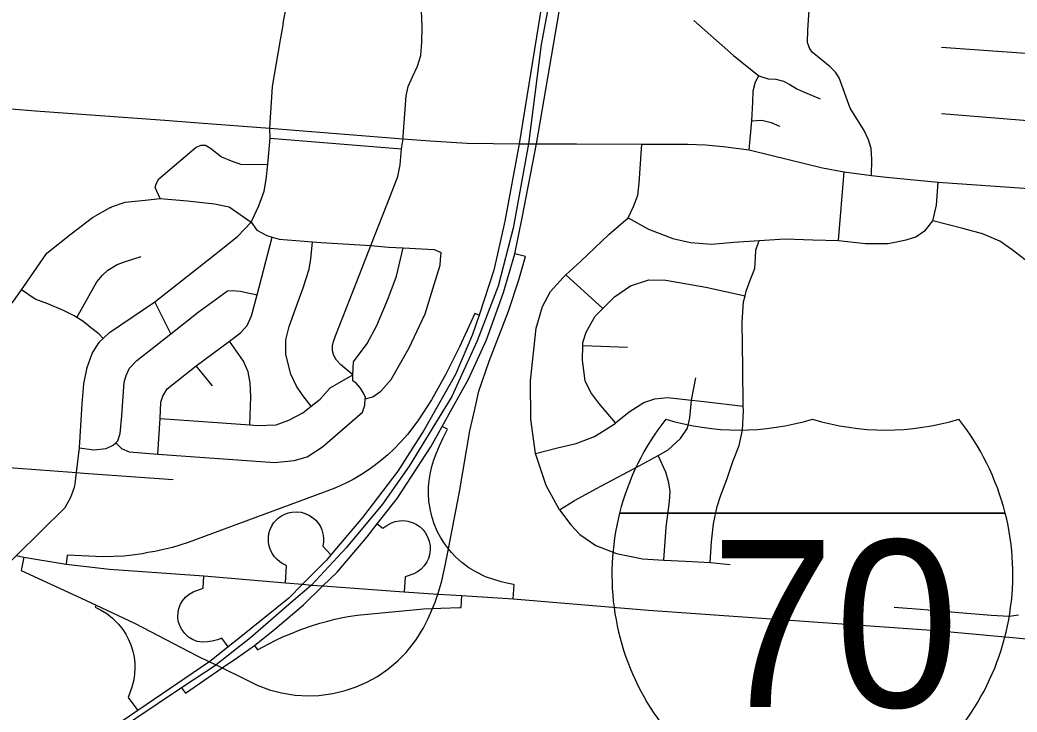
# Model space of a CAD drawing. Extents: x 1755200 to 1902939, y 644115 to 788070.
# Drawn here: x 1867463 to 1874924, y 703665 to 708847 of the extents above; entities that cross this region are included whole.
import ezdxf

# ---------------------------------------------------------------- set-up
doc = ezdxf.new("R2010")
doc.units = 0
for name, color, linetype in [('GM_X_City_Street', 7, 'Continuous'), ('GM_X_Interchange_Ramps', 7, 'Continuous'), ('GM_X_Interstate_Route', 7, 'Continuous'), ('GM_X_Interstate_Shield', 7, 'Continuous')]:
    doc.layers.add(name, color=color, linetype=linetype)

msp = doc.modelspace()

# ---------------------------------------------------------------- linework, layer by layer
at = {"layer": 'GM_X_City_Street'}
for points in [[(1873835.7, 707682.1), (1873837.7, 707802.8), (1873831.6, 707883.3), (1873811.5, 707949.7), (1873779.3, 708018.1), (1873674.7, 708185.1), (1873594.1, 708412.8), (1873566.3, 708455), (1873526.4, 708495.3), (1873390.8, 708604.3), (1873371, 708636.5), (1873357.2, 708678.7), (1873357.7, 708771), (1873407.2, 709482.7), (1873467.5, 710328.8), (1873487.5, 710631.9), (1873516.9, 711079.4), (1873534.6, 711349.3), (1873614.2, 712129.6)], [(1869431.6, 708808.3), (1869433.9, 708820.9), (1869509, 709245.3), (1869523.4, 709336.1), (1869552.3, 709517.8), (1869639.1, 710052.9), (1869717.5, 710521.8), (1869724.1, 710656.2), (1869721.7, 710745.6), (1869720.7, 710778.5), (1869699.1, 710964.1)], [(1870473, 708795.6), (1870467.9, 708917.1), (1870442.7, 708997.8), (1870414.1, 709057.7), (1870338.6, 709189.7), (1870264.8, 709331.2), (1870233.6, 709392.8), (1870220.5, 709444.9), (1870221.3, 709482.7), (1870238.8, 709615), (1870294.3, 709967.4), (1870301.3, 710022.1), (1870315.2, 710049), (1870348.1, 710066.4), (1870383.7, 710071.6), (1870617.3, 710048.2)], [(1872506.2, 708843.6), (1872801.6, 708581.4), (1872992.7, 708428.5), (1873061.1, 708406.4), (1873119.5, 708404.4), (1873175.8, 708388.3), (1873224.1, 708362.1), (1873276.4, 708329.9), (1873320.7, 708311.8), (1873451.5, 708256.3)], [(1869332.6, 708036.7), (1869352.4, 708347.4), (1869412.1, 708698.2), (1869431.6, 708808.3)], [(1870330.8, 707977), (1870342.1, 708142.8), (1870352.5, 708278.2), (1870367.3, 708347.7), (1870400.2, 708420.1), (1870436.7, 708499.6), (1870461.9, 708580.3), (1870471.4, 708681), (1870473.1, 708792.1), (1870473, 708795.6)], [(1874358.8, 708641.9), (1875233.9, 708579.4), (1875234.9, 708579.3)], [(1872920.3, 707873.3), (1872940.4, 708090.5), (1872946.5, 708231.4), (1872950.5, 708315.9), (1872966.6, 708382.2), (1872992.7, 708428.5)], [(1865647.5, 708319.6), (1866485.3, 708255.8), (1867578.3, 708167.2), (1868547.4, 708096.7), (1868800.8, 708077.3)], [(1874358.2, 708146.5), (1875248.6, 708072.6)], [(1868800.8, 708077.3), (1869332.6, 708036.7), (1870329.4, 707956.1), (1870532.4, 707940.3), (1870810.1, 707923.5), (1871197.7, 707920), (1871267.9, 707920), (1871329.3, 707918.3), (1871626.6, 707919), (1872115.6, 707915.5)], [(1872940.4, 708090.5), (1873014.9, 708096.6), (1873083.3, 708078.5), (1873147.6, 708052.3)], [(1868057.2, 706435.2), (1868057.8, 706436.2), (1868085.9, 706462.5), (1868132.2, 706506), (1868471.8, 706735), (1868954.3, 707115.9), (1869092.6, 707228), (1869194.3, 707332.4), (1869251.7, 707455), (1869290.8, 707564.6), (1869305.2, 707651.9), (1869318.2, 707766.7), (1869335.2, 707961.1), (1869332.6, 708036.7)], [(1869335.2, 707961.1), (1870317.9, 707881.4)], [(1869954.9, 706189.7), (1869863.8, 706263.4), (1869832.5, 706298.2), (1869812.6, 706334.6), (1869802.1, 706369.4), (1869802.1, 706405.8), (1869809.9, 706438.8), (1869823.9, 706481.3), (1869988.8, 706901.5), (1870089.5, 707158.4), (1870237, 707531.7), (1870289.5, 707675.3), (1870308.2, 707761.7), (1870317.9, 707881.4), (1870329.4, 707956.1), (1870330.8, 707977)], [(1868513.5, 707509.8), (1868474.7, 707592.3), (1868481.3, 707620.2), (1868502, 707657.9), (1868782.2, 707894.7), (1868818.4, 707910), (1868852.4, 707909.3), (1868887.8, 707886.5), (1868972.3, 707820.6), (1869043.6, 707791.1), (1869120.9, 707765.5), (1869318.2, 707766.7)], [(1871499.6, 705178.7), (1871399.5, 705360.2), (1871321, 705600.6), (1871284.7, 705856.6), (1871283.6, 706143.4), (1871325.6, 706538), (1871373.3, 706701.9), (1871432.3, 706813.5), (1871527.3, 706918.9), (1871548.3, 706938.2), (1871656.5, 707037.8), (1871870.4, 707240.1), (1872015, 707364.3), (1872055.3, 707448.8), (1872085.4, 707535.3), (1872095.5, 707623.8), (1872115.6, 707915.5)], [(1872115.6, 707915.5), (1872461.6, 707915.5), (1872592.4, 707911.5), (1872725.2, 707899.4), (1872920.3, 707873.3), (1873081.3, 707835.1), (1873469.5, 707740.5), (1873630.5, 707710.3), (1873835.7, 707682.1), (1873946.3, 707670.1), (1874334.1, 707632), (1874976.4, 707587.8), (1875236.2, 707572.3), (1875926, 707518.3)], [(1873588.2, 707195.3), (1873630.5, 707710.3)], [(1872015, 707364.3), (1872165.9, 707279.8), (1872349, 707209.4), (1872481.8, 707181.2), (1872640.7, 707167.2), (1872805.6, 707183.3), (1872994.7, 707195.3), (1873187.9, 707207.4), (1873397.1, 707201.3), (1873588.2, 707195.3), (1873791.4, 707173.2), (1873960.4, 707173.2), (1874095.2, 707199.3), (1874167.6, 707223.5), (1874240, 707271.8), (1874294.3, 707342.2), (1874322.5, 707458.9), (1874334.1, 707632)], [(1868139.5, 707441.6), (1868148.4, 707446.6), (1868251, 707482.6), (1868399, 707497.6)], [(1868399, 707497.6), (1868513.5, 707509.8), (1868716.2, 707491.1), (1868919.4, 707469), (1869027.4, 707447.2), (1869194.3, 707332.4), (1869234.8, 707272.1), (1869309.8, 707232.5), (1869351.1, 707220.1), (1869403.1, 707204.5), (1869651.9, 707185.1), (1869716, 707180.1), (1870089.5, 707158.4), (1870220.3, 707145.7), (1870330, 707139.6), (1870563.2, 707126.7), (1870614.7, 707105.6)], [(1866929.7, 705204.5), (1866930.3, 705330.7), (1866932, 705418.9), (1866940.2, 705527), (1866940.3, 705629.2), (1866939.9, 705713.4), (1866917, 705862.2), (1866909.2, 705972.6), (1866910.4, 706032.7), (1866923.4, 706082.6), (1866981.4, 706189.6), (1867057.8, 706314.3), (1867135.7, 706415), (1867225.6, 706521.4), (1867327.7, 706631.6), (1867413.7, 706740.1), (1867474.5, 706826.2), (1867491.7, 706850.7), (1867664.4, 707099.7), (1867847, 707246.3), (1868007.1, 707367.3), (1868139, 707441.3), (1868139.5, 707441.6)], [(1874984, 707049.4), (1874887.8, 707124.9), (1874795.3, 707189.3), (1874666.5, 707245.6), (1874517.6, 707285.9), (1874294.3, 707342.2)], [(1868494.8, 705596.4), (1868511.8, 705863.5), (1868518.3, 705983.9), (1868533.1, 706029.7), (1868564.2, 706085.1), (1868782.4, 706256), (1869031, 706441.4), (1869113.5, 706502.9), (1869164.5, 706558), (1869196, 706631.5), (1869239, 706788.9), (1869351.1, 707220.1)], [(1869643, 705954.9), (1869579.2, 706034.3), (1869532.7, 706105.4), (1869490.6, 706194.5), (1869451.6, 706341.6), (1869453.8, 706451.8), (1869477.8, 706551.6), (1869524.3, 706682.9), (1869583.4, 706840), (1869626.1, 706981.5), (1869639.6, 707057.3), (1869651.9, 707185.1)], [(1872626.6, 704784.2), (1872638.2, 704940.4), (1872651.6, 705074.5), (1872680.9, 705202.6), (1872707.7, 705288.5), (1872752.9, 705406.3), (1872796.3, 705540.2), (1872845.4, 705660), (1872868.6, 705776.1), (1872876.1, 705920.4), (1872875.8, 705954.5), (1872873.4, 706241.2), (1872866.9, 706584.2), (1872878.4, 706736.4), (1872889.1, 706782), (1872897.2, 706816.4), (1872926, 706898.4), (1872960.9, 706986.2), (1872967.7, 707064.3), (1872970.3, 707122.5), (1872994.7, 707195.3)], [(1869954.9, 706189.7), (1869959.5, 706287.1), (1870060.1, 706423.4), (1870132.6, 706558.2), (1870218.5, 706760.9), (1870279.8, 706928), (1870330, 707139.6)], [(1870046.9, 706008.7), (1870104, 706025.6), (1870164.7, 706066.5), (1870240.3, 706155.1), (1870374.8, 706390.9), (1870495.7, 706645), (1870562, 706866.1), (1870606.8, 707009.5), (1870609.6, 707051.6), (1870614.7, 707105.6)], [(1867888.1, 706618.7), (1868039.4, 706885.6), (1868080.3, 706934.9), (1868121, 706974.1), (1868191.7, 707014.8), (1868252, 707037.6), (1868370.5, 707075.3)], [(1871548.3, 706938.2), (1871824.4, 706685.6)], [(1871919.8, 705829.3), (1871795.5, 705977.7), (1871734.4, 706056.5), (1871691.3, 706145.2), (1871672.9, 706299.8), (1871674, 706410), (1871674.2, 706432.1), (1871701, 706508), (1871766.2, 706627.6), (1871824.4, 706685.6), (1871911.5, 706772.5), (1872032.3, 706855.5), (1872168.6, 706900.2), (1872296.6, 706898.8), (1872595.8, 706845.6), (1872889.1, 706782)], [(1868085.9, 706462.5), (1868053.5, 706496.5), (1867990.6, 706543.9), (1867933.6, 706591.1), (1867888.1, 706618.7), (1867868.6, 706630.5), (1867789.5, 706670.2), (1867670.8, 706720.8), (1867575.7, 706756.8), (1867474.5, 706826.2)], [(1867908.3, 705643.4), (1868016.1, 705627.3), (1868108.1, 705637.4), (1868160.5, 705662.4), (1868179.8, 705681.1), (1868195.1, 705695.8), (1868214.1, 705749.5), (1868224.8, 705883.6), (1868243.9, 706135.8), (1868256.8, 706185.6), (1868281.9, 706239.2), (1868338.9, 706296.2), (1868593.3, 706496.8), (1868797.3, 706657.6), (1869016.1, 706817.5), (1869050.1, 706820.9), (1869111.8, 706815.6), (1869239, 706788.9)], [(1868593.3, 706496.8), (1868471.8, 706735)], [(1867876.3, 705373.7), (1867886.3, 705457.6), (1867908.3, 705643.4), (1867929.4, 705973.4), (1867942.1, 706121.8), (1867964.8, 706244), (1868003.3, 706348.2), (1868049.2, 706422.3), (1868057.2, 706435.2)], [(1869183.8, 705815.1), (1869191.7, 706024.2), (1869185.9, 706130.6), (1869169.6, 706211.1), (1869135.2, 706292), (1869031, 706441.4)], [(1871674, 706410), (1872009.6, 706396.6)], [(1868904, 706108.3), (1868782.4, 706256)], [(1868179.8, 705681.1), (1868223.9, 705637.1), (1868279.3, 705611.9), (1868494.8, 705596.4), (1869369.5, 705533.5), (1869515.5, 705548.6), (1869611.9, 705576.7), (1869727.2, 705650.5), (1870025.8, 705909), (1870042.8, 705962.7), (1870046.9, 706008.7), (1870048, 706020.8), (1870032.6, 706053.1), (1870011.5, 706089.7), (1869980.2, 706124.4), (1869954.7, 706144.9), (1869954.9, 706189.7)], [(1868511.8, 705863.5), (1868938.4, 705833), (1869183.8, 705815.1), (1869243.3, 705810.7), (1869379.2, 705815.9), (1869475.7, 705850), (1869580.6, 705906), (1869643, 705954.9), (1869710.4, 706007.6), (1869783.9, 706092.3), (1869954.9, 706189.7)], [(1872487.6, 706000.4), (1872520.9, 706166.7)], [(1871321, 705600.6), (1871486.3, 705642), (1871624.5, 705674.7), (1871763, 705727.4), (1871841.4, 705778.7), (1871915.8, 705826), (1871919.8, 705829.3), (1872022.7, 705913.2), (1872131.3, 705982.2), (1872213.5, 706009.4), (1872309.5, 706020.5), (1872487.6, 706000.4), (1872583, 705989.6), (1872875.8, 705954.5)], [(1871499.6, 705178.7), (1871612.2, 705247.7), (1871809.2, 705355.9), (1872102.5, 705511.3), (1872238.1, 705585.9), (1872313.5, 705627.4), (1872406.3, 705712.7), (1872457.1, 705790.4), (1872475.8, 705866.4), (1872487.6, 706000.4)], [(1872281.2, 704802.7), (1872297.6, 705050.1), (1872323.6, 705240.4), (1872328.3, 705316.5), (1872319, 705380.7), (1872295.8, 705461.2), (1872238.1, 705585.9)], [(1866940.2, 705527), (1867886.3, 705457.6), (1867941.1, 705453.6)], [(1867941.1, 705453.6), (1868608.4, 705404.7)], [(1866719.9, 703653.1), (1866806.6, 703933.9), (1866920.2, 704291.3), (1866940.5, 704345.4), (1866990.8, 704395.3), (1867437.3, 704836.2), (1867801.4, 705195.7), (1867843.8, 705273.8), (1867872.2, 705347.8), (1867874.5, 705358.9), (1867876.3, 705373.7)], [(1871499.6, 705178.7), (1871584.4, 705067.5), (1871653.6, 704994.6), (1871772.6, 704911.2), (1871927.9, 704851.4), (1872121.3, 704811.4), (1872281.2, 704802.7), (1872442.9, 704794), (1872626.6, 704784.2), (1872630.6, 704784), (1872778.4, 704770.5)], [(1874004.1, 704449), (1874201.9, 704434.9), (1874487.4, 704409.9), (1874731, 704391.4), (1874864.8, 704382), (1874934.9, 704393.3)]]:
    msp.add_lwpolyline(points, dxfattribs=at)
at = {"layer": 'GM_X_Interchange_Ramps'}
for points in [[(1871700.6, 711017.6), (1871197.7, 707920), (1871090.5, 707339.3), (1871008.9, 706973.8), (1870900.2, 706635.9), (1870850.2, 706490.9), (1870722, 706191.7), (1870488.2, 705778), (1870290.5, 705469.2), (1870025.9, 705121.8), (1869790, 704841.6), (1869756.4, 704801.7), (1869577.5, 704621.2), (1869475.6, 704518.3), (1869103.1, 704218.1), (1869021.2, 704153), (1868881.1, 704041.6), (1868876.8, 704038.3), (1868344.2, 703676.2), (1867956.7, 703412.8)], [(1868672.7, 703846.2), (1868702.2, 703805.9), (1868976.4, 703995.1), (1869090.8, 704074.1), (1869218.6, 704162.4), (1869370.8, 704284.3), (1869584.2, 704468.1), (1869730.2, 704609.3), (1869836.6, 704712.1), (1870061.2, 704976.4), (1870137.2, 705073.4), (1870285.7, 705262.7), (1870536.6, 705650.3), (1870622.2, 705803.5), (1870700.7, 705943.7), (1870819.7, 706157.8), (1870953.4, 706451.5), (1871081, 706807.2), (1871166.3, 707096.7), (1871221, 707365.4), (1871329.3, 707918.3), (1871825.1, 710813.3)], [(1867492.6, 704824.3), (1867471.1, 704723.8), (1867883.4, 704535.2), (1868033.6, 704464.5), (1868319.5, 704330), (1868789.8, 704086.2), (1868881.1, 704041.6), (1868930.3, 704017.7), (1868976.4, 703995.1), (1869134.3, 703918.2), (1869237.4, 703866.4), (1869329.3, 703832.1), (1869419.2, 703808.3), (1869521.4, 703791.9), (1869619.3, 703786.5), (1869699.3, 703789.3), (1869803.5, 703802.9), (1869897, 703825.1), (1869979.5, 703853), (1870058.4, 703887.7), (1870137.9, 703931.7), (1870217.1, 703986), (1870290.2, 704047.3), (1870352.6, 704110.6), (1870425.7, 704202.3), (1870480.8, 704290.2), (1870518.6, 704365.8), (1870549.3, 704440.2), (1870569.1, 704487.9), (1870590.1, 704547.7), (1870592, 704553.1), (1870620, 704648.4), (1870645.3, 704761.9), (1870669.7, 704887.7), (1870752.2, 705313.6), (1870829.2, 705771.2), (1870863.4, 705920.9), (1870897.6, 706066.3), (1870974.6, 706293), (1871119.9, 706665.1), (1871196.9, 706900.3), (1871245, 707075), (1871166.3, 707096.7)], [(1870900.2, 706635.9), (1870867.7, 706648), (1870752.2, 706399.9), (1870649.6, 706194.6), (1870542.7, 706002.2), (1870444.4, 705852.5), (1870410.8, 705805), (1870362.1, 705742.9), (1870313.9, 705687.7), (1870263.6, 705635.8), (1870215.1, 705590.3), (1870171.2, 705552.6), (1870113, 705507.2), (1870068.6, 705475.7), (1870017.6, 705442.5), (1869956.6, 705406.7), (1869911.8, 705382.9), (1869859.6, 705357.7), (1869807.3, 705335), (1868721.4, 704933), (1868659.3, 704913.3), (1868604.2, 704897.7), (1868536.3, 704881), (1868473.4, 704867.9), (1868420.2, 704858.5), (1868380.3, 704850.4), (1868303.3, 704839.2), (1868241.4, 704831.7), (1868085.7, 704826), (1867815.6, 704839.2), (1867807.8, 704771.7)], [(1871153.1, 704512.4), (1871160.9, 704618.1), (1871155.4, 704619), (1871105.6, 704629.6), (1871064.5, 704639.9), (1871009.4, 704656), (1870947.1, 704678.3), (1870873.5, 704713.5), (1870821.6, 704745.3), (1870770.7, 704783.3), (1870722.9, 704826.3), (1870692.4, 704858.7), (1870669.7, 704887.7), (1870639.9, 704925.8), (1870612.4, 704969.3), (1870585.9, 705019.7), (1870563.1, 705073.3), (1870547, 705121.5), (1870534, 705173.2), (1870523.1, 705243.2), (1870519.5, 705300.2), (1870520.2, 705348.7), (1870524.4, 705397.6), (1870534.5, 705458.2), (1870545.4, 705502), (1870561.3, 705552.5), (1870577.8, 705598.7), (1870601.7, 705658.2), (1870628.9, 705717.4), (1870661.6, 705781.8), (1870622.2, 705803.5)], [(1869449.4, 704632.2), (1869457.1, 704759.9), (1869449.2, 704763.5), (1869425.5, 704777), (1869407.7, 704789.5), (1869387.2, 704806.3), (1869368.6, 704826), (1869352.3, 704848.8), (1869339.4, 704873), (1869332.1, 704891.7), (1869325.2, 704917.8), (1869321.9, 704942.1), (1869322, 704975), (1869325.9, 705000.6), (1869333.5, 705027.4), (1869348.3, 705059.6), (1869363.8, 705083), (1869379.1, 705100.8), (1869398.7, 705118.7), (1869421.3, 705134.4), (1869444.9, 705146.7), (1869472.4, 705156.5), (1869497.8, 705161.8), (1869528.8, 705164), (1869566.4, 705160.4), (1869598.5, 705151.5), (1869624.4, 705140), (1869652.4, 705122.2), (1869676.2, 705101.1), (1869696.1, 705077.2), (1869710.8, 705053.3), (1869721.3, 705029.7), (1869730.1, 704999.3), (1869734, 704969.6), (1869733.6, 704940.1), (1869728.5, 704906.2), (1869790, 704841.6)], [(1870137.2, 705073.4), (1870179.1, 705042.1), (1870207.8, 705062.4), (1870244.5, 705082.2), (1870271.9, 705091.5), (1870302.8, 705097.1), (1870332.9, 705098.2), (1870365.6, 705094.3), (1870404.7, 705082.4), (1870429.7, 705070), (1870456.9, 705051.1), (1870479.3, 705029.7), (1870495.4, 705009.6), (1870513.9, 704977.3), (1870525.9, 704944.3), (1870532.2, 704909.3), (1870532.8, 704879.1), (1870527.4, 704841.8), (1870519, 704814.7), (1870507.5, 704790), (1870487.5, 704760), (1870464.6, 704735.6), (1870437.6, 704715), (1870411.1, 704700.5), (1870346.5, 704678.4), (1870337.7, 704566.1)], [(1869021.2, 704153), (1868974.1, 704217.9), (1868942.4, 704206.3), (1868901.7, 704195.6), (1868865.7, 704189.5), (1868829.6, 704187.4), (1868789.3, 704194.2), (1868754.6, 704207.4), (1868725.4, 704225.1), (1868695.7, 704251.8), (1868673.3, 704281.7), (1868660.9, 704305.4), (1868648.2, 704345.5), (1868644.5, 704375.2), (1868646.2, 704412.5), (1868651.8, 704439), (1868664.4, 704472), (1868679.9, 704498.1), (1868702, 704524.6), (1868730.1, 704548), (1868758.5, 704564.2), (1868834.1, 704592.4), (1868837.8, 704684.7)], [(1869218.6, 704162.4), (1869241.4, 704131), (1869326.1, 704176.5), (1869376.7, 704201.9), (1869435.5, 704229.4), (1869486.5, 704251.4), (1869565.1, 704282.4), (1869644, 704309.9), (1869706.5, 704329.2), (1869767.4, 704346), (1869820.2, 704359.1), (1869878.6, 704371.8), (1869920, 704379.7), (1869987.3, 704390.9), (1870483.2, 704436.6), (1870549.3, 704440.2), (1870613.3, 704443.7), (1870753.9, 704447.2), (1870763.9, 704446.9), (1870770.6, 704536.4)], [(1868033.6, 704464.5), (1868026.4, 704449.2), (1868066.8, 704429.6), (1868112.6, 704401.4), (1868156.6, 704366.9), (1868200, 704323.7), (1868231.8, 704283.8), (1868255.5, 704247.2), (1868273.8, 704213.3), (1868293.1, 704167.9), (1868307.9, 704120.3), (1868317.2, 704075.1), (1868322.1, 704031.7), (1868323.2, 703996.4), (1868320.6, 703948.3), (1868314.2, 703905.1), (1868300.8, 703852), (1868272.1, 703774.7), (1868344.2, 703676.2)]]:
    msp.add_lwpolyline(points, dxfattribs=at)
at = {"layer": 'GM_X_Interstate_Route'}
for points in [[(1871954, 712109.3), (1871775.5, 711003.4), (1871590.5, 709876.8), (1871364.3, 708663), (1871267.9, 707920), (1871154.9, 707288), (1871041.8, 706852.9), (1870885.2, 706444.1), (1870693.9, 706026.4), (1870376.5, 705506.6), (1870176.4, 705221.7), (1869904.7, 704895.4), (1869643.9, 704615.5)], [(1867437.3, 704836.2), (1867492.6, 704824.3), (1867807.8, 704771.7), (1868134.4, 704734.4), (1868837.8, 704684.7)], [(1868837.8, 704684.7), (1869449.4, 704632.2), (1869577.5, 704621.2), (1869643.9, 704615.5)], [(1869643.9, 704615.5), (1869493.7, 704484.3), (1869189.4, 704221.1), (1868930.3, 704017.7), (1868926.3, 704014.5), (1868672.7, 703846.2)], [(1869643.9, 704615.5), (1869730.2, 704609.3), (1870337.7, 704566.1), (1870590.1, 704547.7), (1870593.9, 704547.4), (1870770.6, 704536.4)], [(1870770.6, 704536.4), (1870770.6, 704536.4), (1871153.1, 704512.4)], [(1871153.1, 704512.4), (1872167.4, 704426.7), (1874318.5, 704276.3), (1875052.4, 704207.7), (1875101.4, 704204.3), (1875747.4, 704140.9), (1876004.1, 704123.4)], [(1868672.7, 703846.2), (1868672.7, 703846.2), (1868154.5, 703499), (1868062, 703429.9)]]:
    msp.add_lwpolyline(points, dxfattribs=at)
at = {"layer": 'GM_X_Interstate_Shield'}
for p, q in [((1871949.8, 705154.8), (1874835.4, 705154.8)), ((1874835.4, 705154.8), (1871949.8, 705154.8)), ((1874835.4, 705154.8), (1871949.8, 705154.8))]:
    msp.add_line(p, q, dxfattribs=at)
for centre, start, end in [((1873767.6, 704695), 141.66896, 165.80665), ((1872844.7, 707651.1), 253.00908, 286.99093), ((1873940.5, 707651.1), 253.00908, 286.99093), ((1873017.6, 704695), 14.19335, 38.33104), ((1873767.6, 704695), 165.80665, 258.46304), ((1873017.6, 704695), 281.53696, 14.19335)]:
    msp.add_arc(centre, 1875, start, end, dxfattribs=at)

# ---------------------------------------------------------------- texts
msp.add_text('70', height=1250, dxfattribs=at).set_placement((1872630.1, 703701.7))

doc.saveas('drawing.dxf')
